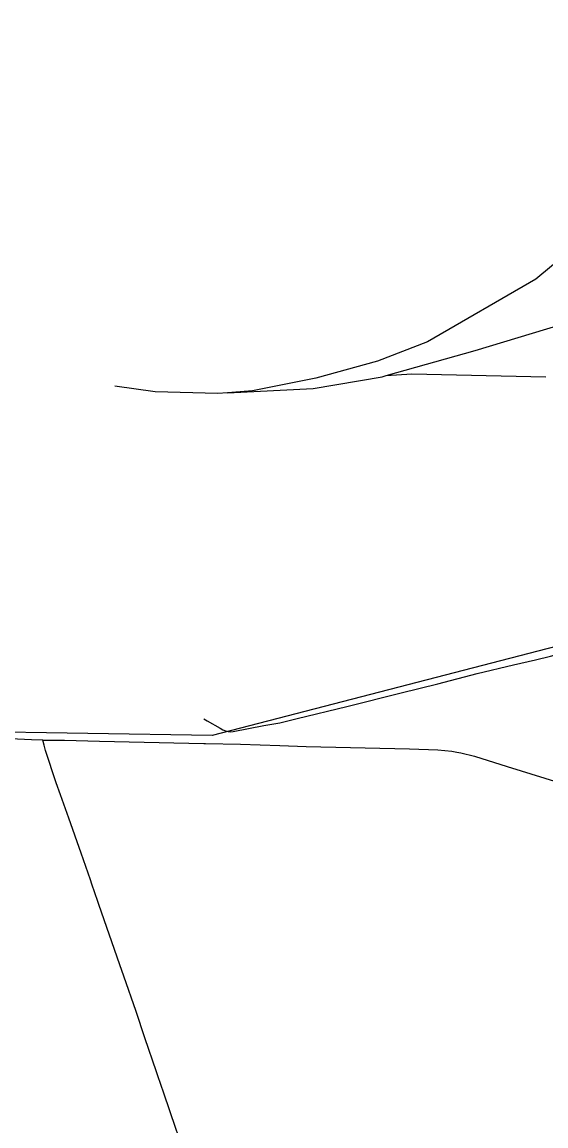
# Model space of a CAD drawing. Extents: x 0 to 34, y 0 to 22.
# Drawn here: x 8.392 to 8.74, y 17.551 to 18.283 of the extents above; entities that cross this region are included whole.
import ezdxf

# ---------------------------------------------------------------- set-up
doc = ezdxf.new("R2010")
doc.units = 0
for name, color, linetype in [('GM_X_County_Road', 7, 'Continuous'), ('GM_X_Rail_Line', 7, 'Continuous'), ('GM_X_State_Route', 7, 'Continuous')]:
    doc.layers.add(name, color=color, linetype=linetype)

msp = doc.modelspace()

# ---------------------------------------------------------------- linework, layer by layer
at = {"layer": 'GM_X_County_Road'}
for points in [[(8.66792, 17.84424), (8.69408, 17.85104), (8.7181, 17.85665), (8.73279, 17.86006), (8.74267, 17.86244), (8.76405, 17.8682)], [(8.5632, 17.81834), (8.56843, 17.81959), (8.57473, 17.82124), (8.60771, 17.82919), (8.64359, 17.8382), (8.66792, 17.84424)], [(8.51282, 17.82084), (8.51486, 17.81971), (8.52348, 17.81477), (8.52544, 17.81374), (8.52716, 17.81293), (8.52889, 17.81247), (8.53049, 17.81236), (8.5322, 17.81263), (8.55247, 17.81651), (8.5632, 17.81834)]]:
    msp.add_lwpolyline(points, dxfattribs=at)
at = {"layer": 'GM_X_Rail_Line'}
for points in [[(9.2289, 18.83958), (9.07881, 18.33872), (8.96465, 17.92247), (8.83352, 17.8914), (8.51833, 17.80992), (8.10556, 17.81641), (8.07916, 17.8104), (8.05813, 17.80131), (8.03282, 17.78498), (8.01484, 17.76575), (7.98606, 17.71217), (7.9728, 17.68823), (7.95156, 17.67028), (7.92445, 17.65655), (7.88655, 17.63815)], [(8.63378, 18.04862), (8.69281, 18.06535), (8.80681, 18.09983), (8.95987, 18.1473), (9.36852, 18.2725)], [(8.80226, 18.18954), (8.78475, 18.1628), (8.76687, 18.14068), (8.73306, 18.11257), (8.66117, 18.07099), (8.62807, 18.05826), (8.587, 18.04701), (8.54492, 18.03849), (8.52847, 18.03721)], [(8.52847, 18.03721), (8.58527, 18.04006), (8.63108, 18.04785), (8.63378, 18.04862)], [(8.63378, 18.04862), (8.65075, 18.04988), (8.73967, 18.04783)], [(8.52847, 18.03721), (8.52201, 18.03671), (8.48042, 18.03786), (8.45376, 18.04153)]]:
    msp.add_lwpolyline(points, dxfattribs=at)
at = {"layer": 'GM_X_State_Route'}
msp.add_line((8.45709, 17.65785), (8.44309, 17.69788), dxfattribs=at)
for points in [[(8.40581, 17.80688), (8.39844, 17.80712), (8.39364, 17.80734), (8.38902, 17.8075), (8.38462, 17.80771), (8.38077, 17.80781), (8.37461, 17.80778)], [(8.41765, 17.77046), (8.41483, 17.77847), (8.40772, 17.79995), (8.40671, 17.8034), (8.40581, 17.80688)], [(8.40581, 17.80688), (8.42032, 17.80682), (8.4435, 17.80622), (8.50271, 17.80476), (8.5128, 17.80455), (8.51379, 17.80453)], [(8.51379, 17.80453), (8.53702, 17.80405), (8.56307, 17.8032), (8.58066, 17.80262), (8.64931, 17.80103), (8.66797, 17.80031), (8.67721, 17.79944), (8.68054, 17.79885), (8.68329, 17.79837), (8.69229, 17.79608), (8.7139, 17.78943), (8.78904, 17.76611), (8.80336, 17.76155), (8.82233, 17.75537), (8.84598, 17.74773), (8.87556, 17.73834), (8.90709, 17.72878), (8.91121, 17.72753), (8.92294, 17.72394), (8.93372, 17.72064), (8.94313, 17.71776), (8.95565, 17.71393), (9.00897, 17.69724), (9.017, 17.69468)], [(8.43749, 17.71416), (8.43129, 17.73178), (8.42307, 17.75515), (8.41765, 17.77046)], [(8.44309, 17.69788), (8.44249, 17.69971), (8.43846, 17.71138), (8.43749, 17.71416)], [(8.48216, 17.58423), (8.48128, 17.58677), (8.47366, 17.60929), (8.46777, 17.62678), (8.45976, 17.65022), (8.45709, 17.65785)], [(8.5074, 17.5111), (8.49719, 17.54037), (8.49411, 17.54918), (8.48613, 17.5726), (8.4842, 17.57833), (8.48216, 17.58423)]]:
    msp.add_lwpolyline(points, dxfattribs=at)

doc.saveas('drawing.dxf')
